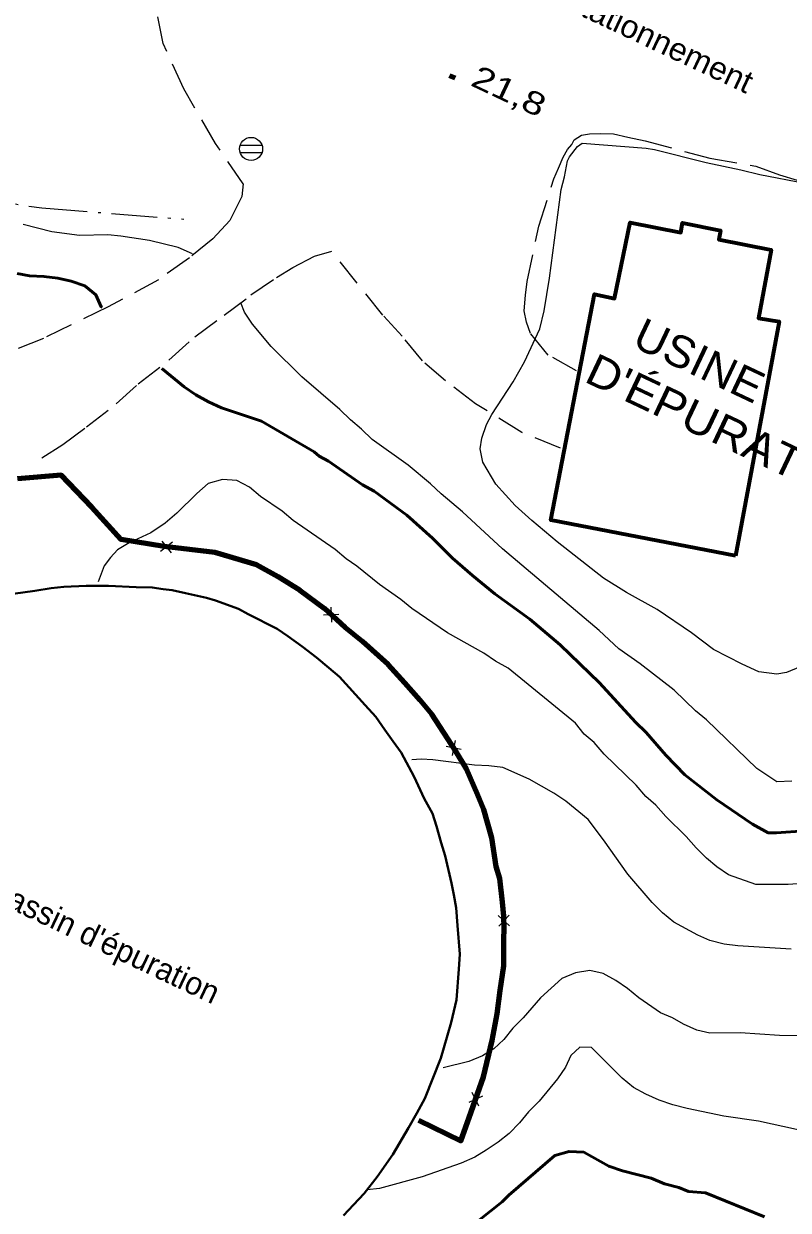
# Model space of a CAD drawing. Extents: x 356765 to 358572, y 5103174 to 5104650.
# Drawn here: x 357479.8 to 357530.1, y 5103611.4 to 5103689.6 of the extents above; entities that cross this region are included whole.
import ezdxf

# ---------------------------------------------------------------- set-up
doc = ezdxf.new("R2010")
doc.units = 0
doc.header["$LTSCALE"] = 0.6
doc.linetypes.add('DOT_DASHED', pattern=[7.7, 5, -1.2, 0.3, -1.2])
doc.linetypes.add('MEDIUM_DASHED', pattern=[4.5, 3, -1.5])
for name, color, linetype, lineweight in [('1', 7, 'Continuous', 53), ('19', 7, 'Continuous', 13), ('2', 7, 'Continuous', 13), ('3', 7, 'Continuous', 140), ('31', 7, 'Continuous', 70), ('33', 7, 'Continuous', 40), ('36', 7, 'Continuous', 13), ('37', 7, 'Continuous', 13), ('41', 7, 'DOT_DASHED', 25), ('52', 7, 'Continuous', 13)]:
    doc.layers.add(name, color=color, linetype=linetype, lineweight=lineweight)

msp = doc.modelspace()

# ---------------------------------------------------------------- linework, layer by layer
at = {"layer": '1'}
for points in [[(357484.94, 5103670.89), (357484.87, 5103670.93), (357484.52, 5103671.71), (357483.78, 5103672.31), (357482.88, 5103672.62), (357482.01, 5103672.81), (357481.09, 5103672.93), (357480.14, 5103672.98), (357479.34, 5103673.13)], [(357531.21, 5103636.38), (357529.35, 5103636.24), (357528.8, 5103636.26), (357527.76, 5103636.83), (357525.42, 5103638.42), (357523.32, 5103640.08), (357522.07, 5103641.36), (357520.76, 5103642.86), (357520.07, 5103643.54), (357517.69, 5103646.13), (357515.09, 5103648.65), (357513.1, 5103650.34), (357510.8, 5103652.01), (357509.33, 5103653.22), (357508, 5103654.35), (357506.68, 5103655.67), (357504.99, 5103657.19), (357502.84, 5103658.78), (357502.09, 5103659.2), (357499.83, 5103660.75), (357499.23, 5103661.08), (357498.9, 5103661.36), (357495.43, 5103663.39), (357492.8, 5103664.28), (357491.93, 5103664.66), (357491.11, 5103665.12), (357490.33, 5103665.65), (357488.86, 5103666.86)], [(357528.55, 5103610.93), (357524.67, 5103612.52), (357523.56, 5103612.61), (357522.92, 5103612.87), (357521.97, 5103613.11), (357521.1, 5103613.49), (357519.21, 5103613.96), (357518.3, 5103614.27), (357516.65, 5103615.19), (357515.69, 5103615.24), (357514.76, 5103614.98), (357511.72, 5103612.37), (357511.28, 5103611.93), (357508.41, 5103609.63)]]:
    msp.add_lwpolyline(points, dxfattribs=at)
at = {"layer": '19', "linetype": 'MEDIUM_DASHED'}
for points in [[(357494.22, 5103679.03), (357494.14, 5103678.2), (357493.33, 5103676.63), (357492.23, 5103675.42), (357490.69, 5103674.17), (357488.64, 5103672.72), (357485.32, 5103670.92), (357481.06, 5103668.85), (357476.54, 5103667.02)], [(357480.96, 5103660.97), (357482.34, 5103661.86), (357483.9, 5103663.01), (357485.86, 5103664.53), (357487.31, 5103665.85), (357489.33, 5103667.42), (357491.04, 5103668.96), (357492.97, 5103670.38), (357494.73, 5103671.71), (357496.41, 5103672.87), (357497.49, 5103673.52), (357498.91, 5103674.26), (357500.07, 5103674.59)]]:
    msp.add_lwpolyline(points, dxfattribs=at)
at = {"layer": '2'}
for points in [[(357530.92, 5103647.19), (357530.02, 5103646.82), (357529.37, 5103646.7), (357528.19, 5103646.87), (357527.1, 5103647.37), (357525.2, 5103648.34), (357523.76, 5103649.43), (357521.5, 5103650.98), (357519.48, 5103652.1), (357517.96, 5103653.05), (357514.9, 5103655.43), (357513.24, 5103656.84), (357512.14, 5103657.84), (357510.86, 5103659.23), (357510.01, 5103660.68), (357509.82, 5103661.56), (357509.93, 5103662.28), (357510.24, 5103663.18), (357510.61, 5103663.84), (357512.01, 5103665.98), (357512.75, 5103667.31), (357513.77, 5103669.47), (357514.05, 5103670.67), (357514.4, 5103672.82), (357515.17, 5103678.67), (357515.39, 5103679.49), (357515.59, 5103680.55), (357515.71, 5103680.82), (357516.25, 5103681.51), (357516.55, 5103681.72), (357520.76, 5103681.4), (357521.31, 5103681.3), (357524.72, 5103680.44), (357527.01, 5103679.97), (357528.25, 5103679.65), (357531.22, 5103679.08)], [(357490.88, 5103674.42), (357489.94, 5103674.84), (357488.05, 5103675.31), (357486.15, 5103675.59), (357485.31, 5103675.67), (357483.44, 5103675.64), (357481.62, 5103675.88), (357479.73, 5103676.35)], [(357530.36, 5103639.65), (357529.38, 5103639.62), (357528.05, 5103640.5), (357524.75, 5103643.69), (357524.01, 5103644.3), (357522.62, 5103645.66), (357520.37, 5103647.4), (357518.96, 5103648.38), (357517.67, 5103649.58), (357511.3, 5103654.97), (357508.66, 5103657.42), (357507.26, 5103658.59), (357506.56, 5103659.27), (357505.09, 5103660.48), (357502.72, 5103662.19), (357502.02, 5103662.87), (357501.28, 5103663.47), (357500.59, 5103664.15), (357498.08, 5103666.32), (357496.07, 5103668.32), (357494.84, 5103669.78), (357494.3, 5103670.57), (357494.06, 5103671.19)], [(357531.07, 5103632.9), (357530.12, 5103632.84), (357527.99, 5103632.84), (357526.19, 5103633.48), (357525.41, 5103634.01), (357524.74, 5103634.57), (357524.05, 5103635.25), (357523.39, 5103636.01), (357522.07, 5103637.33), (357521.41, 5103638.08), (357520.75, 5103638.65), (357520.1, 5103639.4), (357518, 5103641.44), (357517.35, 5103642.2), (357516.68, 5103642.76), (357516.1, 5103643.47), (357511.67, 5103647.11), (357510.85, 5103647.57), (357510.07, 5103648.1), (357507.68, 5103649.43), (357505.34, 5103651.03), (357504.6, 5103651.63), (357503.19, 5103652.62), (357501.71, 5103653.83), (357501, 5103654.32), (357500.27, 5103654.92), (357497.52, 5103656.84), (357496.78, 5103657.45), (357495.37, 5103658.43), (357494.63, 5103659.04), (357493.81, 5103659.49), (357492.85, 5103659.54), (357491.92, 5103659.28)], [(357491.92, 5103659.28), (357491.17, 5103658.63), (357489.85, 5103657.32), (357489.09, 5103656.67), (357488.14, 5103656.03), (357486.7, 5103655.37), (357485.95, 5103654.91), (357485.47, 5103654.4), (357485.06, 5103653.85), (357484.67, 5103652.8)], [(357530.31, 5103628.57), (357526.81, 5103628.8), (357525.9, 5103628.92), (357524.95, 5103629.16), (357524.16, 5103629.5), (357522.59, 5103630.37), (357521.85, 5103630.98), (357521.15, 5103631.66), (357519.55, 5103633.53), (357517.96, 5103635.78), (357516.95, 5103637.12), (357515.47, 5103638.33), (357514.69, 5103638.86), (357513.05, 5103639.78), (357511.32, 5103640.55), (357510.4, 5103640.67), (357509.45, 5103640.71), (357506.71, 5103641.07), (357505.94, 5103641.11), (357505.33, 5103641.06)], [(357531.87, 5103622.84), (357529.55, 5103622.88), (357526.95, 5103623.06), (357524.97, 5103623.05), (357524.1, 5103623.25), (357523.23, 5103623.63), (357522.49, 5103624.05), (357521.7, 5103624.39), (357520.28, 5103625.37), (357519.54, 5103625.98), (357518.76, 5103626.51), (357517.94, 5103626.97), (357517.06, 5103627.17), (357516.1, 5103627.02), (357515.2, 5103626.64), (357513.8, 5103625.38), (357512.67, 5103624.06), (357511.99, 5103623.37), (357511.38, 5103622.63), (357510.74, 5103622.01), (357509.99, 5103621.55), (357509.09, 5103621.18), (357507.39, 5103620.76)], [(357532.27, 5103616.33), (357528.16, 5103617.24), (357525.89, 5103617.56), (357523.47, 5103618.08), (357522.52, 5103618.32), (357521.62, 5103618.63), (357520.75, 5103619.02), (357519.93, 5103619.47), (357519.19, 5103620.08), (357517.17, 5103622.09), (357516.4, 5103622.12), (357515.8, 5103621.58), (357515.46, 5103620.79), (357514.92, 5103620.02), (357513.71, 5103618.55), (357513.02, 5103617.85), (357512.42, 5103617.12), (357511.73, 5103616.43), (357511.02, 5103615.85), (357510.23, 5103615.32), (357509.48, 5103614.86), (357508.58, 5103614.48), (357506, 5103613.57), (357503.21, 5103612.79), (357502.39, 5103612.72)]]:
    msp.add_lwpolyline(points, dxfattribs=at)
at = {"layer": '3'}
msp.add_line((357507.82, 5103686.19), (357508.19, 5103686.02), dxfattribs=at)
at = {"layer": '31'}
msp.add_lwpolyline([(357526.65, 5103654.51), (357514.48, 5103656.86), (357517.37, 5103671.76), (357518.69, 5103671.47), (357519.72, 5103676.49), (357523.04, 5103675.83), (357523.16, 5103676.47), (357525.66, 5103675.96), (357525.56, 5103675.37), (357529.01, 5103674.69), (357528.17, 5103670.18), (357529.53, 5103669.96), (357526.65, 5103654.51)], close=True, dxfattribs=at)
at = {"layer": '33'}
for points in [[(357487.16, 5103652.45), (357485.34, 5103652.53), (357483.87, 5103652.53), (357482.41, 5103652.46), (357481.58, 5103652.39), (357480.5, 5103652.21), (357478.42, 5103651.91)], [(357507.94, 5103632.94), (357507.52, 5103634.73), (357507.27, 5103635.6), (357506.95, 5103636.7), (357506.68, 5103637.53), (357506.15, 5103638.51), (357505.75, 5103639.36), (357505.49, 5103639.95), (357504.62, 5103641.55), (357504.1, 5103642.28), (357503.54, 5103643.03), (357502.95, 5103643.89), (357502.26, 5103644.67), (357500.56, 5103646.54), (357499.86, 5103647.13), (357499.06, 5103647.81), (357498.1, 5103648.54), (357497.16, 5103649.21), (357496.45, 5103649.7), (357494.54, 5103650.67), (357493.91, 5103651.02), (357492.4, 5103651.57), (357491.81, 5103651.75), (357490.41, 5103652.05), (357489.54, 5103652.24), (357488.95, 5103652.32), (357488.23, 5103652.43), (357487.16, 5103652.45)], [(357500.83, 5103611.01), (357501.48, 5103611.72), (357502.2, 5103612.48), (357503.05, 5103613.57), (357504.08, 5103615.04), (357505.11, 5103616.8), (357505.65, 5103617.76), (357506.19, 5103618.73), (357507.25, 5103621.4), (357507.43, 5103622.08), (357507.93, 5103623.75), (357508.28, 5103625.25), (357508.43, 5103627.26), (357508.49, 5103628.25), (357508.33, 5103630.14), (357508.25, 5103631.31), (357508.09, 5103632.17), (357507.94, 5103632.94)]]:
    msp.add_lwpolyline(points, dxfattribs=at)
at = {"layer": '36'}
for p, q in [((357495.46, 5103681.57), (357494.01, 5103681.57)), ((357494.01, 5103681.11), (357495.46, 5103681.11))]:
    msp.add_line(p, q, dxfattribs=at)
msp.add_circle((357494.7403, 5103681.3429), 0.7588, dxfattribs=at)
at = {"layer": '37'}
for p, q in [((357489.56, 5103655.41), (357488.78, 5103654.79)), ((357488.86, 5103655.49), (357489.48, 5103654.71)), ((357500, 5103651.13), (357500.04, 5103650.13)), ((357500.52, 5103650.65), (357499.52, 5103650.61)), ((357508.19, 5103642.33), (357507.98, 5103641.35)), ((357508.58, 5103641.74), (357507.6, 5103641.95)), ((357511.77, 5103630.12), (357511.02, 5103630.79)), ((357511.73, 5103630.83), (357511.06, 5103630.09)), ((357509.98, 5103618.89), (357509.08, 5103618.46)), ((357509.75, 5103618.22), (357509.31, 5103619.13))]:
    msp.add_line(p, q, dxfattribs=at)
at = {"layer": '37', "lineweight": 158}
msp.add_lwpolyline([(357505.77, 5103617.3), (357508.55, 5103615.94), (357509.11, 5103617.48), (357510.05, 5103620.16), (357510.63, 5103622.55), (357510.95, 5103624.31), (357511.14, 5103625.86), (357511.38, 5103627.47), (357511.39, 5103629.2), (357511.42, 5103629.96), (357511.38, 5103630.76), (357511.31, 5103631.68), (357511.12, 5103633.23), (357510.89, 5103634.04), (357510.61, 5103635.93), (357510.08, 5103637.79), (357509.66, 5103638.79), (357508.93, 5103640.47), (357508.22, 5103641.64), (357506.64, 5103644.08), (357505.88, 5103644.99), (357504.86, 5103646.14), (357503.76, 5103647.34), (357502.07, 5103648.86), (357500.93, 5103649.79), (357499.57, 5103651.04), (357497.97, 5103652.22), (357496.52, 5103653.12), (357495.1, 5103653.91), (357492.36, 5103654.74), (357489.01, 5103655.12), (357486.19, 5103655.59), (357484.26, 5103657.73), (357482.24, 5103659.84), (357479.36, 5103659.59)], dxfattribs=at)
at = {"layer": '37'}
for points in [[(357484.19, 5103657.8), (357482.24, 5103659.84), (357480.07, 5103659.65)], [(357488.18, 5103655.26), (357486.19, 5103655.59), (357484.26, 5103657.73), (357484.19, 5103657.8)], [(357495.03, 5103653.93), (357492.36, 5103654.74), (357490.16, 5103654.99)], [(357499.25, 5103651.27), (357497.97, 5103652.22), (357496.52, 5103653.12), (357495.1, 5103653.91), (357495.03, 5103653.93)], [(357504.45, 5103646.59), (357503.76, 5103647.34), (357502.07, 5103648.86), (357500.93, 5103649.79), (357500.75, 5103649.95)], [(357507.55, 5103642.68), (357506.64, 5103644.08), (357505.88, 5103644.99), (357504.86, 5103646.14), (357504.45, 5103646.59)], [(357510.48, 5103636.37), (357510.08, 5103637.79), (357509.66, 5103638.79), (357508.93, 5103640.47), (357508.61, 5103640.99)], [(357511.33, 5103631.46), (357511.31, 5103631.68), (357511.12, 5103633.23), (357510.89, 5103634.04), (357510.61, 5103635.93), (357510.48, 5103636.37)], [(357510.97, 5103624.49), (357511.14, 5103625.86), (357511.38, 5103627.47), (357511.39, 5103629.2), (357511.4, 5103629.46)], [(357509.86, 5103619.62), (357510.05, 5103620.16), (357510.63, 5103622.55), (357510.95, 5103624.31), (357510.97, 5103624.49)], [(357505.77, 5103617.3), (357508.55, 5103615.94), (357509.11, 5103617.48), (357509.2, 5103617.73)]]:
    msp.add_lwpolyline(points, dxfattribs=at)
at = {"layer": '41'}
msp.add_lwpolyline([(357455.48, 5103681.88), (357461.83, 5103680.33), (357480.95, 5103677.45), (357490.31, 5103676.71)], dxfattribs=at)
at = {"layer": '52', "linetype": 'MEDIUM_DASHED'}
for points in [[(357494.22, 5103679.03), (357492.39, 5103681.7), (357490.3, 5103685.3), (357488.94, 5103688.29), (357488.1, 5103692.55)], [(357516.18, 5103666.71), (357514.31, 5103667.75), (357513.15, 5103669.17), (357512.88, 5103669.91), (357512.72, 5103670.67), (357512.81, 5103671.7), (357512.92, 5103672.6), (357513.7, 5103676.25), (357514.69, 5103679.37), (357514.99, 5103680.08), (357515.29, 5103680.79), (357515.58, 5103681.31), (357515.86, 5103681.64), (357516.03, 5103681.93), (357516.5, 5103682.25), (357517.04, 5103682.34), (357517.73, 5103682.35), (357518.61, 5103682.34), (357519.55, 5103682.11), (357520.69, 5103681.87), (357524.96, 5103680.73), (357528, 5103680.2), (357529.54, 5103679.64), (357530.71, 5103679.28)], [(357515.13, 5103661.62), (357512.58, 5103662.65), (357509.53, 5103664.54), (357507.54, 5103666.04), (357506.03, 5103667.36), (357504.69, 5103668.99), (357503.42, 5103670.38), (357500.07, 5103674.59)]]:
    msp.add_lwpolyline(points, dxfattribs=at)

# ---------------------------------------------------------------- texts
at = {"layer": '3', "width": 1.3}
msp.add_text('21,8   ', height=1.5, rotation=334.72, dxfattribs=at).set_placement((357509.12, 5103685.56))
at = {"layer": '31'}
for s, width, p in [('USINE', 1.05, (357519.74, 5103668.37)), ("D'ÉPURATION", 1.1, (357516.6, 5103666.03))]:
    msp.add_text(s, height=2.1, rotation=334.69, dxfattribs=dict(at, width=width)).set_placement(p)
at = {"layer": '33'}
msp.add_text("Bassin d'épuration", height=1.5, rotation=334.72, dxfattribs=at).set_placement((357477.35, 5103631.95))
at = {"layer": '52', "width": 1.05}
msp.add_text('Stationnement', height=1.5, rotation=334.72, dxfattribs=at).set_placement((357515.07, 5103690.77))

doc.saveas('drawing.dxf')
